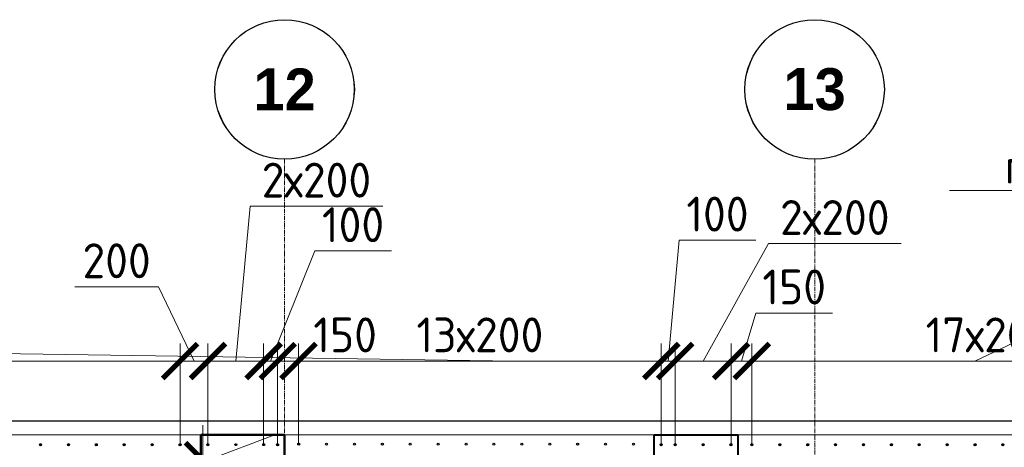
# Model space of a CAD drawing. Header units: millimetres. Extents: x -56135 to 1694203, y -446411 to -23139.
# Tile 302 of 311: x 995658 to 1002718, y -61308 to -58243. Entities that reach past the tile are written whole.
import ezdxf
from ezdxf import colors
from ezdxf.entities.mleader import LeaderData, LeaderLine
from ezdxf.math import Vec2, Vec3

# ---------------------------------------------------------------- set-up
doc = ezdxf.new("R2010")
doc.units = ezdxf.units.MM
for name, pattern in [('01 Штриховая _4 мм_', [6, 3.5, -2.5]), ('______5', [1100, 800, -100, 100, -100]), ('HIDDEN2', [4.7625, 3.175, -1.5875]), ('осевая', [50.8, 31.75, -6.35, 6.35, -6.35])]:
    doc.linetypes.add(name, pattern=pattern)
for name, color, linetype, lineweight in [('0 Фундамент', 5, 'Continuous', 30), ('1 Стены', 3, 'Continuous', 30), ('Оси', 40, '______5', 18), ('подоснова', 151, 'Continuous', 5), ('РАЗМЕРЫ', 1, 'Continuous', 9), ('СТЕНЫ', 3, 'Continuous', 30)]:
    doc.layers.add(name, color=color, linetype=linetype, lineweight=lineweight)
doc.styles.add('Century Gothic', font='GOTHIC.TTF')
doc.styles.add('GOST-2.304_Type-B', font='GOST_Common.ttf')
doc.dimstyles.new('СПДС', dxfattribs={"dimscale": 100, "dimtxt": 2.5, "dimasz": 2.5, "dimexe": 1.25, "dimexo": 0, "dimtad": 1, "dimdec": 0, "dimtxsty": 'GOST-2.304_Type-B', "dimblk": 'ARCHTICK', "dimcen": 2.5, "dimdle": 2, "dimadec": 0, "dimazin": 2, "dimtfac": 0.75, "dimtdec": 0, "dimtmove": 1, "dimatfit": 3, "dimfxl": 1, "dimtolj": 1, "dimarcsym": 1})

# ---------------------------------------------------------------- blocks, each defined once
blk = doc.blocks.new('NSY101')
at = {"color": 0, "linetype": 'ByBlock', "lineweight": -2}
blk.add_circle((0, 0), 50, dxfattribs=at)
blk = doc.blocks.new('оси 2.2-2.3')
at = {"layer": 'Оси', "color": 16, "linetype": 'осевая', "lineweight": 0, "transparency": 33554687}
for p, q in [((511254.9, -104267.9), (511254.9, -134893.5)), ((515054.9, -104267.9), (515054.9, -134893.5))]:
    blk.add_line(p, q, dxfattribs=at)
at = {"layer": 'Оси', "color": 16, "linetype": 'Continuous', "lineweight": 25, "transparency": 33554687, "xscale": 9.999999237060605, "yscale": 9.999999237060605, "zscale": 9.999999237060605}
for p in [(511254.4, -103767.9), (515054.4, -103767.9)]:
    blk.add_blockref('NSY101', p, dxfattribs=at)
at = {"layer": 'Оси', "color": 16, "linetype": 'Continuous', "lineweight": 25, "transparency": 33554687, "char_height": 300, "width": 620, "attachment_point": 5, "style": 'Century Gothic'}
for s, insert in [('\\A1;{\\fCentury Gothic|i0|b1;\\H300.000000;\\W1.000000;\\C16;12}\\P', (511254.4, -103767.9)), ('\\A1;{\\fCentury Gothic|i0|b1;\\H300.000000;\\W1.000000;\\C16;13}\\P', (515054.4, -103767.9))]:
    blk.add_mtext(s, dxfattribs=dict(at, insert=insert))
blk = doc.blocks.new('стены тп')
at = {"layer": '1 Стены', "color": 252, "linetype": 'HIDDEN2', "lineweight": 0, "true_color": 0x939598}
blk.add_line((909390.6, -187275.6), (862265.6, -187275.6), dxfattribs=at)
blk = doc.blocks.new('_ArchTick')
at = {"color": 0, "linetype": 'ByBlock', "const_width": 0.15}
blk.add_lwpolyline([(-0.5, -0.5), (0.5, 0.5)], dxfattribs=at)
blk = doc.blocks.new('*D1964')
at = {"layer": 'DEFPOINTS', "color": 0, "transparency": 16777216}
for p in [(996808.1, -60689.9), (992408.1, -61289.6, -720), (996808.1, -61289.6, -720)]:
    blk.add_point(p, dxfattribs=at)
at = {"layer": 'РАЗМЕРЫ', "color": 0, "lineweight": -2, "transparency": 16777216}
for p, q in [((992408.1, -61289.6), (992408.1, -60564.9)), ((996808.1, -61289.6), (996808.1, -60564.9)), ((992208.1, -60689.9), (997008.1, -60689.9))]:
    blk.add_line(p, q, dxfattribs=at)
at = {"layer": 'РАЗМЕРЫ', "color": 0, "lineweight": -2, "transparency": 16777216, "xscale": 250, "yscale": 250, "zscale": 250, "rotation": 180}
blk.add_blockref('_ArchTick', (992408.1, -60689.9), dxfattribs=at)
at = {"layer": 'РАЗМЕРЫ', "color": 0, "lineweight": -2, "transparency": 16777216, "xscale": 250, "yscale": 250, "zscale": 250}
blk.add_blockref('_ArchTick', (996808.1, -60689.9), dxfattribs=at)
at = {"layer": 'РАЗМЕРЫ', "color": 0, "transparency": 16777216, "insert": (994608.1, -60502.4), "char_height": 250, "attachment_point": 5, "style": 'GOST-2.304_Type-B'}
blk.add_mtext('\\A1;22х200', dxfattribs=at)
blk = doc.blocks.new('*D1976')
at = {"layer": 'DEFPOINTS', "color": 0, "transparency": 16777216}
for p in [(1000358.3, -60689.9), (1000358.3, -61289.6), (1000758.3, -61289.6)]:
    blk.add_point(p, dxfattribs=at)
at = {"layer": 'РАЗМЕРЫ', "color": 0, "lineweight": -2, "transparency": 16777216}
for p, q in [((1000558.3, -60689.9), (1001027.6, -59848.3)), ((1001027.6, -59848.3), (1001977.6, -59848.3)), ((1000358.3, -61289.6), (1000358.3, -60564.9)), ((1000758.3, -61289.6), (1000758.3, -60564.9)), ((1000958.3, -60689.9), (1000158.3, -60689.9))]:
    blk.add_line(p, q, dxfattribs=at)
at = {"layer": 'РАЗМЕРЫ', "color": 0, "lineweight": -2, "transparency": 16777216, "xscale": 250, "yscale": 250, "zscale": 250, "rotation": 180}
blk.add_blockref('_ArchTick', (1000358.3, -60689.9), dxfattribs=at)
at = {"layer": 'РАЗМЕРЫ', "color": 0, "lineweight": -2, "transparency": 16777216, "xscale": 250, "yscale": 250, "zscale": 250}
blk.add_blockref('_ArchTick', (1000758.3, -60689.9), dxfattribs=at)
at = {"layer": 'РАЗМЕРЫ', "color": 0, "transparency": 16777216, "insert": (1001502.6, -59660.8), "char_height": 250, "attachment_point": 5, "style": 'GOST-2.304_Type-B'}
blk.add_mtext('\\A1;2х200', dxfattribs=at)
blk = doc.blocks.new('*D1977')
at = {"layer": 'DEFPOINTS', "color": 0, "transparency": 16777216}
for p in [(1000258.3, -60689.9), (1000258.3, -61289.6), (1000358.3, -61289.6)]:
    blk.add_point(p, dxfattribs=at)
at = {"layer": 'РАЗМЕРЫ', "color": 0, "lineweight": -2, "transparency": 16777216}
for p, q in [((1000308.3, -60689.9), (1000386.4, -59823.9)), ((1000386.4, -59823.9), (1000936.4, -59823.9)), ((1000258.3, -61289.6), (1000258.3, -60564.9)), ((1000358.3, -61289.6), (1000358.3, -60564.9)), ((1000258.3, -60689.9), (1000008.3, -60689.9)), ((1000358.3, -60689.9), (1000258.3, -60689.9)), ((1000358.3, -60689.9), (1000258.3, -60689.9)), ((1000358.3, -60689.9), (1000608.3, -60689.9))]:
    blk.add_line(p, q, dxfattribs=at)
at = {"layer": 'РАЗМЕРЫ', "color": 0, "lineweight": -2, "transparency": 16777216, "xscale": 250, "yscale": 250, "zscale": 250}
blk.add_blockref('_ArchTick', (1000258.3, -60689.9), dxfattribs=at)
at = {"layer": 'РАЗМЕРЫ', "color": 0, "lineweight": -2, "transparency": 16777216, "xscale": 250, "yscale": 250, "zscale": 250, "rotation": 180}
blk.add_blockref('_ArchTick', (1000358.3, -60689.9), dxfattribs=at)
at = {"layer": 'РАЗМЕРЫ', "color": 0, "transparency": 16777216, "insert": (1000661.4, -59636.4), "char_height": 250, "attachment_point": 5, "style": 'GOST-2.304_Type-B'}
blk.add_mtext('\\A1;100', dxfattribs=at)
blk = doc.blocks.new('*D1979')
at = {"layer": 'DEFPOINTS', "color": 0, "transparency": 16777216}
for p in [(1000907.8, -60689.9), (1000907.8, -61289.9, -720), (1004307.8, -61289.9, -720)]:
    blk.add_point(p, dxfattribs=at)
at = {"layer": 'РАЗМЕРЫ', "color": 0, "lineweight": -2, "transparency": 16777216}
for p, q in [((1000907.8, -61289.9), (1000907.8, -60564.9)), ((1004307.8, -61289.9), (1004307.8, -60564.9)), ((1004507.8, -60689.9), (1000707.8, -60689.9))]:
    blk.add_line(p, q, dxfattribs=at)
at = {"layer": 'РАЗМЕРЫ', "color": 0, "lineweight": -2, "transparency": 16777216, "xscale": 250, "yscale": 250, "zscale": 250, "rotation": 180}
blk.add_blockref('_ArchTick', (1000907.8, -60689.9), dxfattribs=at)
at = {"layer": 'РАЗМЕРЫ', "color": 0, "lineweight": -2, "transparency": 16777216, "xscale": 250, "yscale": 250, "zscale": 250}
blk.add_blockref('_ArchTick', (1004307.8, -60689.9), dxfattribs=at)
at = {"layer": 'РАЗМЕРЫ', "color": 0, "transparency": 16777216, "insert": (1002607.8, -60502.4), "char_height": 250, "attachment_point": 5, "style": 'GOST-2.304_Type-B'}
blk.add_mtext('\\A1;17х200', dxfattribs=at)
blk = doc.blocks.new('*D1980')
at = {"layer": 'DEFPOINTS', "color": 0, "transparency": 16777216}
for p in [(1000758.3, -60689.9), (1000758.3, -61094.6), (1000907.8, -61289.9, -720)]:
    blk.add_point(p, dxfattribs=at)
at = {"layer": 'РАЗМЕРЫ', "color": 0, "lineweight": -2, "transparency": 16777216}
for p, q in [((1000833, -60689.9), (1000936.2, -60346.1)), ((1000936.2, -60346.1), (1001486.2, -60346.1)), ((1000758.3, -61094.6), (1000758.3, -60564.9)), ((1000907.8, -61289.9), (1000907.8, -60564.9)), ((1001107.8, -60689.9), (1000558.3, -60689.9))]:
    blk.add_line(p, q, dxfattribs=at)
at = {"layer": 'РАЗМЕРЫ', "color": 0, "lineweight": -2, "transparency": 16777216, "xscale": 250, "yscale": 250, "zscale": 250, "rotation": 180}
blk.add_blockref('_ArchTick', (1000758.3, -60689.9), dxfattribs=at)
at = {"layer": 'РАЗМЕРЫ', "color": 0, "lineweight": -2, "transparency": 16777216, "xscale": 250, "yscale": 250, "zscale": 250}
blk.add_blockref('_ArchTick', (1000907.8, -60689.9), dxfattribs=at)
at = {"layer": 'РАЗМЕРЫ', "color": 0, "transparency": 16777216, "insert": (1001211.2, -60158.6), "char_height": 250, "attachment_point": 5, "style": 'GOST-2.304_Type-B'}
blk.add_mtext('\\A1;150', dxfattribs=at)
blk = doc.blocks.new('*D1981')
at = {"layer": 'DEFPOINTS', "color": 0, "transparency": 16777216}
for p in [(997657.8, -60689.9), (997657.8, -61285.8, -720), (1000258.3, -61289.6)]:
    blk.add_point(p, dxfattribs=at)
at = {"layer": 'РАЗМЕРЫ', "color": 0, "lineweight": -2, "transparency": 16777216}
for p, q in [((997657.8, -61285.8), (997657.8, -60564.9)), ((1000258.3, -61289.6), (1000258.3, -60564.9)), ((1000458.3, -60689.9), (997457.8, -60689.9))]:
    blk.add_line(p, q, dxfattribs=at)
at = {"layer": 'РАЗМЕРЫ', "color": 0, "lineweight": -2, "transparency": 16777216, "xscale": 250, "yscale": 250, "zscale": 250, "rotation": 180}
blk.add_blockref('_ArchTick', (997657.8, -60689.9), dxfattribs=at)
at = {"layer": 'РАЗМЕРЫ', "color": 0, "lineweight": -2, "transparency": 16777216, "xscale": 250, "yscale": 250, "zscale": 250}
blk.add_blockref('_ArchTick', (1000258.3, -60689.9), dxfattribs=at)
at = {"layer": 'РАЗМЕРЫ', "color": 0, "transparency": 16777216, "insert": (998958, -60502.4), "char_height": 250, "attachment_point": 5, "style": 'GOST-2.304_Type-B'}
blk.add_mtext('\\A1;13х200', dxfattribs=at)
blk = doc.blocks.new('_None')
blk = doc.blocks.new('*D1532')
at = {"layer": 'DEFPOINTS', "color": 0, "transparency": 16777216}
for p in [(997508, -60689.9), (997508, -61189.9), (997657.8, -61285.8, -720)]:
    blk.add_point(p, dxfattribs=at)
at = {"layer": 'РАЗМЕРЫ', "color": 0, "lineweight": -2, "transparency": 16777216}
for p, q in [((997508, -61189.9), (997508, -60564.9)), ((997657.8, -61285.8), (997657.8, -60564.9)), ((997857.8, -60689.9), (997308, -60689.9))]:
    blk.add_line(p, q, dxfattribs=at)
at = {"layer": 'РАЗМЕРЫ', "color": 0, "lineweight": -2, "transparency": 16777216, "xscale": 250, "yscale": 250, "zscale": 250, "rotation": 180}
blk.add_blockref('_ArchTick', (997508, -60689.9), dxfattribs=at)
at = {"layer": 'РАЗМЕРЫ', "color": 0, "lineweight": -2, "transparency": 16777216, "xscale": 250, "yscale": 250, "zscale": 250}
blk.add_blockref('_ArchTick', (997657.8, -60689.9), dxfattribs=at)
at = {"layer": 'РАЗМЕРЫ', "color": 0, "transparency": 16777216, "insert": (997991.5, -60502.4), "char_height": 250, "attachment_point": 5, "style": 'GOST-2.304_Type-B'}
blk.add_mtext('\\A1;150', dxfattribs=at)
blk = doc.blocks.new('*D2038')
at = {"layer": 'DEFPOINTS', "color": 0, "transparency": 16777216}
for p in [(997407.5, -60689.9), (997407.5, -61289.4), (997508, -61289.9)]:
    blk.add_point(p, dxfattribs=at)
at = {"layer": 'РАЗМЕРЫ', "color": 0, "lineweight": -2, "transparency": 16777216}
for p, q in [((997457.8, -60689.9), (997773.5, -59899.9)), ((997773.5, -59899.9), (998323.5, -59899.9)), ((997407.5, -61289.4), (997407.5, -60564.9)), ((997508, -61289.9), (997508, -60564.9)), ((997407.5, -60689.9), (997157.5, -60689.9)), ((997508, -60689.9), (997407.5, -60689.9)), ((997508, -60689.9), (997407.5, -60689.9)), ((997508, -60689.9), (997758, -60689.9))]:
    blk.add_line(p, q, dxfattribs=at)
at = {"layer": 'РАЗМЕРЫ', "color": 0, "lineweight": -2, "transparency": 16777216, "xscale": 250, "yscale": 250, "zscale": 250}
blk.add_blockref('_ArchTick', (997407.5, -60689.9), dxfattribs=at)
at = {"layer": 'РАЗМЕРЫ', "color": 0, "lineweight": -2, "transparency": 16777216, "xscale": 250, "yscale": 250, "zscale": 250, "rotation": 180}
blk.add_blockref('_ArchTick', (997508, -60689.9), dxfattribs=at)
at = {"layer": 'РАЗМЕРЫ', "color": 0, "transparency": 16777216, "insert": (998048.5, -59712.4), "char_height": 250, "attachment_point": 5, "style": 'GOST-2.304_Type-B'}
blk.add_mtext('\\A1;100', dxfattribs=at)
blk = doc.blocks.new('*D2039')
at = {"layer": 'DEFPOINTS', "color": 0, "transparency": 16777216}
for p in [(997008.3, -60689.9), (997008.3, -61289.6), (997407.5, -61289.4)]:
    blk.add_point(p, dxfattribs=at)
at = {"layer": 'РАЗМЕРЫ', "color": 0, "lineweight": -2, "transparency": 16777216}
for p, q in [((997207.9, -60689.9), (997311, -59580.4)), ((997311, -59580.4), (998261, -59580.4)), ((997008.3, -61289.6), (997008.3, -60564.9)), ((997407.5, -61289.4), (997407.5, -60564.9)), ((997607.5, -60689.9), (996808.3, -60689.9))]:
    blk.add_line(p, q, dxfattribs=at)
at = {"layer": 'РАЗМЕРЫ', "color": 0, "lineweight": -2, "transparency": 16777216, "xscale": 250, "yscale": 250, "zscale": 250, "rotation": 180}
blk.add_blockref('_ArchTick', (997008.3, -60689.9), dxfattribs=at)
at = {"layer": 'РАЗМЕРЫ', "color": 0, "lineweight": -2, "transparency": 16777216, "xscale": 250, "yscale": 250, "zscale": 250}
blk.add_blockref('_ArchTick', (997407.5, -60689.9), dxfattribs=at)
at = {"layer": 'РАЗМЕРЫ', "color": 0, "transparency": 16777216, "insert": (997786, -59392.9), "char_height": 250, "attachment_point": 5, "style": 'GOST-2.304_Type-B'}
blk.add_mtext('\\A1;2х200', dxfattribs=at)
blk = doc.blocks.new('*D2040')
at = {"layer": 'DEFPOINTS', "color": 0, "transparency": 16777216}
for p in [(996808.1, -60689.9), (996808.1, -61013.9), (997008.3, -61289.6)]:
    blk.add_point(p, dxfattribs=at)
at = {"layer": 'РАЗМЕРЫ', "color": 0, "lineweight": -2, "transparency": 16777216}
for p, q in [((996653.2, -60158.6), (996053.2, -60158.6)), ((996908.2, -60689.9), (996653.2, -60158.6)), ((996808.1, -61013.9), (996808.1, -60564.9)), ((997008.3, -61289.6), (997008.3, -60564.9)), ((997208.3, -60689.9), (996608.1, -60689.9))]:
    blk.add_line(p, q, dxfattribs=at)
at = {"layer": 'РАЗМЕРЫ', "color": 0, "lineweight": -2, "transparency": 16777216, "xscale": 250, "yscale": 250, "zscale": 250, "rotation": 180}
blk.add_blockref('_ArchTick', (996808.1, -60689.9), dxfattribs=at)
at = {"layer": 'РАЗМЕРЫ', "color": 0, "lineweight": -2, "transparency": 16777216, "xscale": 250, "yscale": 250, "zscale": 250}
blk.add_blockref('_ArchTick', (997008.3, -60689.9), dxfattribs=at)
at = {"layer": 'РАЗМЕРЫ', "color": 0, "transparency": 16777216, "insert": (996353.2, -59971.1), "char_height": 250, "attachment_point": 5, "style": 'GOST-2.304_Type-B'}
blk.add_mtext('\\A1;200', dxfattribs=at)
blk = doc.blocks.new('*D2041')
at = {"layer": 'DEFPOINTS', "color": 0, "transparency": 16777216}
for p in [(996972.5, -61399.7), (997207.5, -61399.7), (997428, -61520, -360)]:
    blk.add_point(p, dxfattribs=at)
at = {"layer": 'РАЗМЕРЫ', "color": 0, "lineweight": -2, "transparency": 16777216}
for p, q in [((996972.5, -61399.7), (996972.5, -61149.7)), ((997207.5, -61399.7), (996847.5, -61399.7)), ((996972.5, -61520), (996972.5, -61399.7)), ((996972.5, -61520), (996972.5, -61399.7)), ((996972.5, -61459.9), (996441.3, -61697.1)), ((997428, -61520), (996847.5, -61520)), ((996972.5, -61520), (996972.5, -61770)), ((996441.3, -61697.1), (996441.3, -62247.1))]:
    blk.add_line(p, q, dxfattribs=at)
at = {"layer": 'РАЗМЕРЫ', "color": 0, "lineweight": -2, "transparency": 16777216, "xscale": 250, "yscale": 250, "zscale": 250}
for p, rotation in [((996972.5, -61399.7), 270), ((996972.5, -61520), 90)]:
    blk.add_blockref('_ArchTick', p, dxfattribs=dict(at, rotation=rotation))
at = {"layer": 'РАЗМЕРЫ', "color": 0, "transparency": 16777216, "insert": (996253.8, -61972.1), "char_height": 250, "attachment_point": 5, "rotation": 90, "style": 'GOST-2.304_Type-B'}
blk.add_mtext('\\A1;120', dxfattribs=at)
blk = doc.blocks.new('стены  тп')
at = {"layer": 'СТЕНЫ', "color": 251, "linetype": '01 Штриховая _4 мм_', "lineweight": 0, "true_color": 0x636466}
blk.add_line((589762.3, -316375.7, 3100), (542387.3, -316375.7, 3100), dxfattribs=at)
blk = doc.blocks.new('прпрп')
at = {"color": 1, "lineweight": 50}
blk.add_lwpolyline([(996958, -61220), (997558, -61220), (997558, -61470), (996958, -61470)], close=True, dxfattribs=at)
at = {"color": 1, "lineweight": 40}
blk.add_lwpolyline([(1000208, -61220), (1000808, -61220), (1000808, -61470), (1000208, -61470)], close=True, dxfattribs=at)
at = {"layer": '0 Фундамент'}
blk.add_lwpolyline([(960458, -61120), (960458, -85300), (967808, -85300), (967808, -85300), (980308, -85300), (980308, -85300), (982658, -85300), (982658, -85300), (1008108, -85300), (1008108, -81220), (1009588, -81220), (1009588, -72620), (1008108, -72620), (1008108, -61120), (960458, -61120)], dxfattribs=at)
at = {"layer": 'РАЗМЕРЫ', "color": 8, "linetype": 'Continuous', "lineweight": 30}
for centre in [(995807.8, -61289.9, -720), (995808.1, -61289.6, -720), (996007.8, -61289.9, -720), (996008.1, -61289.6, -720), (996207.8, -61289.9, -720), (996208.1, -61289.6, -720), (996407.8, -61289.9, -720), (996408.1, -61289.6, -720), (996607.8, -61289.9, -720), (996608.1, -61289.6, -720), (996807.8, -61289.9, -720), (996808.1, -61289.6, -720), (997658.6, -61286, -720), (997658.8, -61285.8, -720), (997858.6, -61286, -720), (997858.8, -61285.8, -720), (998058.6, -61286, -720), (998058.8, -61285.8, -720), (998258.6, -61286, -720), (998258.8, -61285.8, -720), (998458.6, -61286, -720), (998458.8, -61285.8, -720), (998658.6, -61286, -720), (998658.8, -61285.8, -720), (998858.6, -61286, -720), (998858.8, -61285.8, -720), (999058.6, -61286, -720), (999058.8, -61285.8, -720), (999258.6, -61286, -720), (999258.8, -61285.8, -720), (999458.6, -61286, -720), (999458.8, -61285.8, -720), (999658.6, -61286, -720), (999658.8, -61285.8, -720), (999858.6, -61286, -720), (999858.8, -61285.8, -720), (1000058.6, -61286, -720), (1000058.8, -61285.8, -720), (1000907.8, -61289.9, -720), (1000908.1, -61289.6, -720), (1001107.8, -61289.9, -720), (1001108.1, -61289.6, -720), (1001307.8, -61289.9, -720), (1001308.1, -61289.6, -720), (1001507.8, -61289.9, -720), (1001508.1, -61289.6, -720), (1001707.8, -61289.9, -720), (1001708.1, -61289.6, -720), (1001907.8, -61289.9, -720), (1001908.1, -61289.6, -720), (1002107.8, -61289.9, -720), (1002108.1, -61289.6, -720), (1002307.8, -61289.9, -720), (1002308.1, -61289.6, -720), (1002507.8, -61289.9, -720), (1002508.1, -61289.6, -720), (1002707.8, -61289.9, -720), (1002708.1, -61289.6, -720)]:
    blk.add_circle(centre, 7, dxfattribs=at)
at = {"layer": 'РАЗМЕРЫ', "color": 6, "linetype": 'Continuous', "lineweight": 30}
for centre in [(997008, -61289.9), (997008.3, -61289.6), (997207.5, -61289.4), (997207.8, -61289.6), (997407.5, -61289.4), (997407.8, -61289.6), (997507.8, -61289.6), (997508, -61289.9), (1000258, -61289.9), (1000258.3, -61289.6), (1000358, -61289.9), (1000358.3, -61289.6), (1000558, -61289.9), (1000558.3, -61289.6), (1000758, -61289.9), (1000758.3, -61289.6)]:
    blk.add_circle(centre, 7, dxfattribs=at)
at = {"layer": 'Оси', "color": 16, "linetype": 'Continuous', "lineweight": 25, "transparency": 33554687, "xscale": 9.999999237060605, "yscale": 9.999999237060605, "zscale": 9.999999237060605}
for p in [(997557.6, -58742.6), (1001357.6, -58742.6)]:
    blk.add_blockref('NSY101', p, dxfattribs=at)
at = {"layer": 'РАЗМЕРЫ', "color": 1}
for name, p in [('оси 2.2-2.3', (486303.3, 45025.4)), ('стены тп', (98167.6, 126055.6))]:
    blk.add_blockref(name, p, dxfattribs=at)
at = {"layer": 'РАЗМЕРЫ'}
blk.add_blockref('стены  тп', (418045.9, 255155.8, -3100), dxfattribs=at)
at = {"layer": 'Оси', "color": 16, "linetype": 'Continuous', "lineweight": 25, "transparency": 33554687, "char_height": 300, "width": 620, "attachment_point": 5, "style": 'Century Gothic'}
for s, insert in [('\\A1;{\\fCentury Gothic|i0|b1;\\H300.000000;\\W1.000000;\\C16;12}\\P', (997557.6, -58742.6)), ('\\A1;{\\fCentury Gothic|i0|b1;\\H300.000000;\\W1.000000;\\C16;13}\\P', (1001357.6, -58742.6))]:
    blk.add_mtext(s, dxfattribs=dict(at, insert=insert))
at = {"layer": 'РАЗМЕРЫ', "color": 1}
for base, p1, p2, picture, middle in [((997008.3, -60689.9), (997407.5, -61289.4), (997008.3, -61289.6), '*D2039', (997373.5, -59580.4)), ((1000358.3, -60689.9), (1000758.3, -61289.6), (1000358.3, -61289.6), '*D1976', (1001090.1, -59848.3))]:
    dim = blk.add_linear_dim(base=base, p1=p1, p2=p2, text='2х200', dimstyle='СПДС', dxfattribs=at)
    dim.commit()
    dim.dimension.update_dxf_attribs({"geometry": picture, "text_midpoint": middle, "dimtype": 128})
for base, p1, p2, picture, middle in [((1000258.3, -60689.9), (1000358.3, -61289.6), (1000258.3, -61289.6), '*D1977', (1000448.9, -59823.9)), ((997407.5306, -60689.8595), (997508.0212, -61289.8787), (997407.5306, -61289.3881), '*D2038', (997836.0375, -59899.9393)), ((996808.1, -60689.9), (997008.3, -61289.6), (996808.1, -61013.9), '*D2040', (996590.7, -60158.6)), ((997508, -60689.9), (997657.8, -61285.8, -720), (997508, -61189.9), '*D1532', (997991.5, -60689.9))]:
    dim = blk.add_linear_dim(base=base, p1=p1, p2=p2, dimstyle='СПДС', dxfattribs=at)
    dim.commit()
    dim.dimension.update_dxf_attribs({"geometry": picture, "text_midpoint": middle, "dimtype": 128})
dim = blk.add_linear_dim(base=(1000758.2665, -60689.8592), p1=(1000907.823, -61289.8787, -720), p2=(1000758.2665, -61094.572), dimstyle='СПДС', dxfattribs=at)
dim.commit()
dim.dimension.update_dxf_attribs({"geometry": '*D1980', "text_midpoint": (1000998.6697, -60158.6092)})
for base, p1, p2, text, picture, middle in [((996808.1, -60689.9), (992408.1, -61289.6, -720), (996808.1, -61289.6, -720), '22х200', '*D1964', (994608.1, -60502.4)), ((997657.8, -60689.9), (1000258.3, -61289.6), (997657.8, -61285.8, -720), '13х200', '*D1981', (998958, -60502.4)), ((1000907.8, -60689.9), (1004307.8, -61289.9, -720), (1000907.8, -61289.9, -720), '17х200', '*D1979', (1002607.8, -60502.4))]:
    dim = blk.add_linear_dim(base=base, p1=p1, p2=p2, text=text, dimstyle='СПДС', dxfattribs=at)
    dim.commit()
    dim.dimension.update_dxf_attribs({"geometry": picture, "text_midpoint": middle})
dim = blk.add_linear_dim(base=(996972.5, -61399.7), p1=(997428, -61520, -360), p2=(997207.5, -61399.7), angle=90, dimstyle='СПДС', dxfattribs=at)
dim.commit()
dim.dimension.update_dxf_attribs({"geometry": '*D2041', "text_midpoint": (996441.3, -61759.6), "dimtype": 128})
at = {"layer": 'подоснова', "color": 4, "ltscale": 0.3}
ml = blk.add_multileader_mtext('Standard', dxfattribs=at)
ml.set_content('{\\C2;поз.5 %%C12 А500С }', color=4, style='GOST-2.304_Type-B')
ml.set_leader_properties(color=256, linetype='ByLayer', lineweight=15)
ml.set_arrow_properties(name='NONE')
ml.build(insert=Vec2(0, 0))
ml.multileader.update_dxf_attribs({"text_left_attachment_type": 6, "text_right_attachment_type": 6, "dogleg_length": 0.1, "arrow_head_size": 18})
ctx = ml.context
ctx.base_point, ctx.char_height, ctx.arrow_head_size, ctx.landing_gap_size, ctx.plane_origin = Vec3(1002728.3, -59467.9), 250, 18, 20, Vec3(1013308.1, -61806.2)
ctx.left_attachment, ctx.right_attachment, ctx.text_align_type = 6, 6, 1
notes = []
notes.append((ctx, [(0, (1, 1, 0), (1005102.1, -59467.9), (-1, 0), 0.1, [(0, [(1002505.4, -60689.9)], 0, []), (1, [(1006008.2, -60689.9)], 0, [])])]))
ctx.mtext.insert, ctx.mtext.width, ctx.mtext.alignment, ctx.mtext.flow_direction = Vec3(1003915.1, -59167.9), 4075.871, 2, 5
ml = blk.add_multileader_mtext('Standard', dxfattribs=at)
ml.set_content('{\\C2;поз.5 %%C12 А500С }', color=4, style='GOST-2.304_Type-B')
ml.set_leader_properties(color=256, linetype='ByLayer', lineweight=15)
ml.set_arrow_properties(name='NONE')
ml.build(insert=Vec2(0, 0))
ml.multileader.update_dxf_attribs({"text_left_attachment_type": 6, "text_right_attachment_type": 6, "dogleg_length": 0.1, "arrow_head_size": 18})
ctx = ml.context
ctx.base_point, ctx.char_height, ctx.arrow_head_size, ctx.landing_gap_size, ctx.plane_origin = Vec3(991983.9, -59525.8), 250, 18, 20, Vec3(1002722.2, -57497)
ctx.left_attachment, ctx.right_attachment, ctx.text_align_type = 6, 6, 1
notes.append((ctx, [(0, (1, 1, 0), (994357.7, -59525.8), (-1, 0), 0.1, [(0, [(994928.1, -60689.9), (999209.1, -60689.9), (994897.4, -60627.4)], 0, [])])]))
ctx.mtext.insert, ctx.mtext.width, ctx.mtext.alignment, ctx.mtext.flow_direction = Vec3(993170.7, -59225.8), 4075.871, 2, 5
ml = blk.add_multileader_mtext('Standard', dxfattribs=at)
ml.set_content('{\\C2;поз.2 %%C20 А500С }', color=4, style='GOST-2.304_Type-B')
ml.set_leader_properties(color=256, linetype='ByLayer', lineweight=15)
ml.set_arrow_properties(name='NONE')
ml.build(insert=Vec2(0, 0))
ml.multileader.update_dxf_attribs({"text_left_attachment_type": 6, "text_right_attachment_type": 6, "dogleg_length": 0.1, "arrow_head_size": 18})
ctx = ml.context
ctx.base_point, ctx.char_height, ctx.arrow_head_size, ctx.landing_gap_size, ctx.plane_origin = Vec3(998078.9, -62347.3), 250, 18, 20, Vec3(1001865.1, -59333.7)
ctx.left_attachment, ctx.right_attachment, ctx.text_align_type = 6, 6, 1
notes.append((ctx, [(1, (1, 1, 0), (998078.8, -62347.3), (1, 0), 0.1, [(1, [(997488.4, -61220), (997008.3, -61400)], 0, [])])]))
ctx.mtext.insert, ctx.mtext.width, ctx.mtext.alignment, ctx.mtext.flow_direction = Vec3(999290.8, -62047.3), 4075.871, 2, 5
ml = blk.add_multileader_mtext('Standard', dxfattribs=at)
ml.set_content('{\\C2;поз.2 %%C20 А500С }', color=4, style='GOST-2.304_Type-B')
ml.set_leader_properties(color=256, linetype='ByLayer', lineweight=15)
ml.set_arrow_properties(name='NONE')
ml.build(insert=Vec2(0, 0))
ml.multileader.update_dxf_attribs({"text_left_attachment_type": 6, "text_right_attachment_type": 6, "dogleg_length": 0.1, "arrow_head_size": 18})
ctx = ml.context
ctx.base_point, ctx.char_height, ctx.arrow_head_size, ctx.landing_gap_size, ctx.plane_origin = Vec3(993215.6, -62143.9), 250, 18, 20, Vec3(996589, -59403.4)
ctx.left_attachment, ctx.right_attachment, ctx.text_align_type = 6, 6, 1
notes.append((ctx, [(1, (1, 1, 0), (993215.5, -62143.9), (1, 0), 0.1, [(1, [(992212.3, -61289.6), (991708.4, -61407)], 0, [])])]))
ctx.mtext.insert, ctx.mtext.width, ctx.mtext.alignment, ctx.mtext.flow_direction = Vec3(994427.5, -61843.9), 4075.871, 2, 5
for ctx, leaders in notes:
    for number, flags, end, landing, length, lines in leaders:
        leader = LeaderData()
        leader.index, (leader.has_last_leader_line, leader.has_dogleg_vector, leader.attachment_direction) = number, flags
        leader.last_leader_point, leader.dogleg_vector, leader.dogleg_length = Vec3(end), Vec3(landing), length
        for number, points, colour, breaks in lines:
            line = LeaderLine()
            line.index, line.vertices, line.color, line.breaks = number, Vec3.list(points), colors.encode_raw_color(colour), breaks
            leader.lines.append(line)
        ctx.leaders.append(leader)

msp = doc.modelspace()

# ---------------------------------------------------------------- block references
at = {"layer": 'РАЗМЕРЫ'}
msp.add_blockref('прпрп', (0, 0), dxfattribs=at)

doc.saveas('drawing.dxf')
